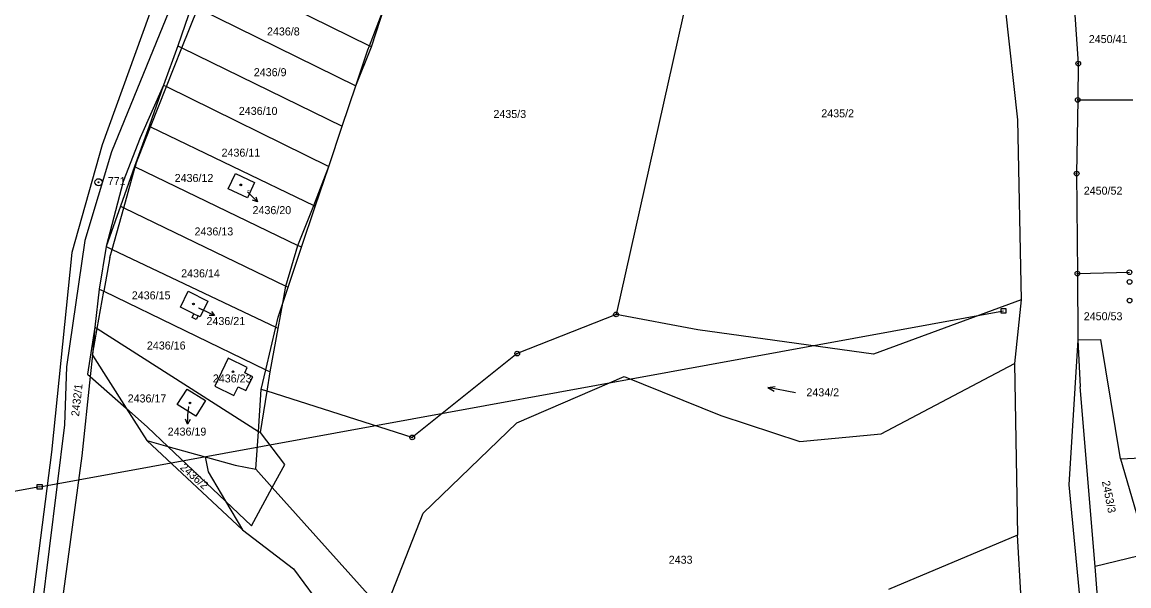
# Model space of a CAD drawing. Extents: x -755819 to -753140, y -1169796 to -1166000.
# Drawn here: x -755416.5 to -755181.4, y -1168464.8 to -1168344.9 of the extents above; entities that cross this region are included whole.
import ezdxf

# ---------------------------------------------------------------- set-up
doc = ezdxf.new("R2010")
doc.units = 0
for name, color, linetype in [('Vrstva 1', 7, 'Continuous'), ('Vrstva 12', 7, 'Continuous'), ('Vrstva 16', 7, 'Continuous'), ('Vrstva 17', 7, 'Continuous'), ('Vrstva 18', 7, 'Continuous'), ('Vrstva 19', 7, 'Continuous'), ('Vrstva 24', 7, 'Continuous'), ('Vrstva 25', 7, 'Continuous'), ('Vrstva 26', 7, 'Continuous'), ('Vrstva 4', 7, 'Continuous'), ('Vrstva 6', 7, 'Continuous')]:
    doc.layers.add(name, color=color, linetype=linetype)

msp = doc.modelspace()

# ---------------------------------------------------------------- linework, layer by layer
at = {"layer": 'Vrstva 1'}
for p, q in [((-755268.84, -1168311.55), (-755290.31, -1168407.08)), ((-755383.42, -1168326.66), (-755399.47, -1168371)), ((-755375.87, -1168333.6), (-755342.67, -1168349.96)), ((-755380.41, -1168341.35), (-755383.43, -1168349.96)), ((-755382.52, -1168350.4), (-755379.17, -1168341.96)), ((-755379.17, -1168341.96), (-755345.58, -1168358.49)), ((-755342.67, -1168349.96), (-755339.41, -1168341.47)), ((-755207.66, -1168341.89), (-755204.99, -1168365.71)), ((-755192.81, -1168343.39), (-755192.11, -1168353.76)), ((-755383.43, -1168349.96), (-755386.44, -1168358.32)), ((-755385.78, -1168358.64), (-755382.52, -1168350.4)), ((-755382.52, -1168350.4), (-755348.46, -1168367.06)), ((-755345.58, -1168358.49), (-755343, -1168350.8)), ((-755343, -1168350.8), (-755342.67, -1168349.96)), ((-755192.11, -1168353.76), (-755192.22, -1168361.46)), ((-755389.17, -1168367.21), (-755385.78, -1168358.64)), ((-755385.78, -1168358.64), (-755351.33, -1168375.61)), ((-755348.46, -1168367.06), (-755345.58, -1168358.49)), ((-755192.22, -1168361.46), (-755192.45, -1168377.14)), ((-755192.22, -1168361.46), (-755180.52, -1168361.47)), ((-755204.99, -1168365.71), (-755204.23, -1168403.95)), ((-755392.3, -1168375.1), (-755389.17, -1168367.21)), ((-755389.17, -1168367.21), (-755354.53, -1168383.92)), ((-755351.33, -1168375.61), (-755348.46, -1168367.06)), ((-755399.47, -1168371), (-755405.93, -1168393.9)), ((-755392.3, -1168375.1), (-755392.47, -1168375.69)), ((-755394.9, -1168384.41), (-755392.47, -1168375.69)), ((-755392.47, -1168375.69), (-755357.89, -1168392.44)), ((-755372.71, -1168380.37), (-755371.17, -1168377.11)), ((-755371.17, -1168377.11), (-755367.09, -1168379.04)), ((-755354.21, -1168384.15), (-755351.33, -1168375.61)), ((-755192.45, -1168377.14), (-755192.3, -1168398.38)), ((-755367.09, -1168379.04), (-755368.63, -1168382.3)), ((-755368.63, -1168382.3), (-755372.71, -1168380.37)), ((-755397.36, -1168393.25), (-755394.9, -1168384.41)), ((-755394.9, -1168384.41), (-755360.45, -1168401.05)), ((-755357.11, -1168392.8), (-755354.21, -1168384.15)), ((-755354.53, -1168383.92), (-755354.21, -1168384.15)), ((-755405.93, -1168393.9), (-755410.26, -1168436.38)), ((-755398.63, -1168392.65), (-755400.08, -1168401.7)), ((-755397.85, -1168395), (-755397.36, -1168393.25)), ((-755397.36, -1168393.25), (-755362.6, -1168409.79)), ((-755359.96, -1168401.29), (-755357.11, -1168392.8)), ((-755357.11, -1168392.8), (-755357.89, -1168392.44)), ((-755397.85, -1168395), (-755399.13, -1168402.16)), ((-755192.3, -1168398.38), (-755181.23, -1168398.1)), ((-755192.3, -1168398.38), (-755192.2, -1168412.5)), ((-755361.11, -1168404.7), (-755359.96, -1168401.29)), ((-755360.45, -1168401.05), (-755359.96, -1168401.29)), ((-755400.08, -1168401.7), (-755401.01, -1168409.76)), ((-755400.54, -1168410.06), (-755399.13, -1168402.16)), ((-755399.13, -1168402.16), (-755364.71, -1168418.82)), ((-755382.84, -1168405.52), (-755381.17, -1168402.14)), ((-755381.17, -1168402.14), (-755377, -1168404.25)), ((-755380, -1168406.93), (-755382.84, -1168405.52)), ((-755377, -1168404.25), (-755378.67, -1168407.59)), ((-755362.1, -1168407.65), (-755361.11, -1168404.7)), ((-755204.23, -1168403.95), (-755235.63, -1168415.51)), ((-755204.23, -1168403.95), (-755205.65, -1168417.51)), ((-755380.38, -1168407.69), (-755380, -1168406.93)), ((-755379.49, -1168408.13), (-755380.38, -1168407.69)), ((-755379.11, -1168407.37), (-755379.49, -1168408.13)), ((-755378.67, -1168407.59), (-755379.11, -1168407.37)), ((-755362.6, -1168409.79), (-755362.1, -1168407.65)), ((-755290.31, -1168407.08), (-755311.3, -1168415.38)), ((-755272.9, -1168410.32), (-755290.31, -1168407.08)), ((-755401.55, -1168415.7), (-755400.54, -1168410.06)), ((-755400.54, -1168410.06), (-755366.28, -1168431.93)), ((-755364.71, -1168418.82), (-755362.6, -1168409.79)), ((-755235.63, -1168415.51), (-755272.9, -1168410.32)), ((-755192.2, -1168412.5), (-755187.3, -1168412.4)), ((-755192.2, -1168412.5), (-755191.7, -1168422.43)), ((-755183.1, -1168437.8), (-755187.3, -1168412.4)), ((-755311.3, -1168415.38), (-755333.6, -1168433.23)), ((-755401.55, -1168415.7), (-755402.03, -1168420.27)), ((-755401.55, -1168415.7), (-755394.35, -1168427.02)), ((-755372.69, -1168416.4), (-755375.54, -1168422.3)), ((-755368.64, -1168418.37), (-755372.69, -1168416.4)), ((-755233.97, -1168432.42), (-755205.65, -1168417.51)), ((-755205.65, -1168417.51), (-755205.02, -1168454.01)), ((-755369.19, -1168419.51), (-755368.64, -1168418.37)), ((-755367.45, -1168420.35), (-755369.19, -1168419.51)), ((-755365.7, -1168423), (-755364.71, -1168418.82)), ((-755402.03, -1168420.27), (-755403.78, -1168437.11)), ((-755375.54, -1168422.3), (-755371.52, -1168424.32)), ((-755371.52, -1168424.32), (-755370.6, -1168422.43)), ((-755370.6, -1168422.43), (-755368.92, -1168423.25)), ((-755368.92, -1168423.25), (-755367.45, -1168420.35)), ((-755311.36, -1168430.11), (-755288.59, -1168420.25)), ((-755288.59, -1168420.25), (-755268.05, -1168428.55)), ((-755188.54, -1168460.68), (-755191.7, -1168422.43)), ((-755383.53, -1168426.22), (-755381.44, -1168422.93)), ((-755381.44, -1168422.93), (-755377.5, -1168425.4)), ((-755366.28, -1168431.93), (-755365.7, -1168423)), ((-755364.43, -1168423.41), (-755365.7, -1168423)), ((-755333.6, -1168433.23), (-755364.43, -1168423.41)), ((-755394.35, -1168427.02), (-755390, -1168433.85)), ((-755379.6, -1168428.72), (-755383.53, -1168426.22)), ((-755377.5, -1168425.4), (-755379.6, -1168428.72)), ((-755268.05, -1168428.55), (-755251.29, -1168434.1)), ((-755331.31, -1168449.35), (-755311.36, -1168430.11)), ((-755390, -1168433.85), (-755385.49, -1168435.12)), ((-755369.68, -1168452.84), (-755390, -1168433.85)), ((-755366.8, -1168440), (-755366.28, -1168431.93)), ((-755251.29, -1168434.1), (-755233.97, -1168432.42)), ((-755410.26, -1168436.38), (-755414.57, -1168470.02)), ((-755385.49, -1168435.12), (-755377.57, -1168437.36)), ((-755403.78, -1168437.11), (-755408.79, -1168473.84)), ((-755377.57, -1168437.36), (-755371.25, -1168439.15)), ((-755377.57, -1168437.36), (-755376.95, -1168440.56)), ((-755183.1, -1168437.8), (-755178.78, -1168437.53)), ((-755376.95, -1168440.56), (-755373.29, -1168446.74)), ((-755371.25, -1168439.15), (-755366.8, -1168440)), ((-755366.8, -1168440), (-755363.33, -1168443.87)), ((-755363.33, -1168443.87), (-755339.53, -1168470.41)), ((-755373.29, -1168446.74), (-755369.68, -1168452.84)), ((-755339.53, -1168470.41), (-755331.31, -1168449.35)), ((-755369.68, -1168452.84), (-755358.84, -1168461.18)), ((-755205.02, -1168454.01), (-755232.39, -1168465.56)), ((-755204.26, -1168467.63), (-755205.02, -1168454.01)), ((-755177.15, -1168457.89), (-755188.54, -1168460.68)), ((-755358.84, -1168461.18), (-755349.39, -1168473.83)), ((-755188.01, -1168467.1), (-755188.54, -1168460.68))]:
    msp.add_line(p, q, dxfattribs=at)
at = {"layer": 'Vrstva 12'}
for q in [(-755207.99, -1168406.32), (-755524.5, -1168463.99)]:
    msp.add_line((-755412.75, -1168443.71), q, dxfattribs=at)
at = {"layer": 'Vrstva 16'}
for p, q in [((-755366.5, -1168383.12), (-755368.6, -1168380.98)), ((-755379.04, -1168405.64), (-755378.3, -1168406)), ((-755375.6, -1168407.3), (-755378.3, -1168406)), ((-755381.12, -1168426.7), (-755381.17, -1168427.39)), ((-755381.37, -1168430.38), (-755381.17, -1168427.39))]:
    msp.add_line(p, q, dxfattribs=at)
for points in [[(-755366.84, -1168382.06), (-755366.5, -1168383.12), (-755367.56, -1168382.76)], [(-755376.28, -1168406.42), (-755375.6, -1168407.3), (-755376.72, -1168407.32)], [(-755380.8, -1168429.42), (-755381.37, -1168430.38), (-755381.8, -1168429.35)]]:
    msp.add_lwpolyline(points, dxfattribs=at)
at = {"layer": 'Vrstva 24'}
for centre, radius in [((-755192.11, -1168353.76), 0.5), ((-755192.11, -1168353.76), 0.1), ((-755192.22, -1168361.46), 0.5), ((-755192.22, -1168361.46), 0.1), ((-755192.45, -1168377.14), 0.5), ((-755192.45, -1168377.14), 0.1), ((-755400.25, -1168378.97), 0.75), ((-755400.25, -1168378.97), 0.1), ((-755192.3, -1168398.38), 0.5), ((-755192.3, -1168398.38), 0.1), ((-755181.23, -1168398.1), 0.5), ((-755181.22, -1168400.16), 0.5), ((-755181.2, -1168404.13), 0.5), ((-755290.31, -1168407.08), 0.5), ((-755290.31, -1168407.08), 0.1), ((-755311.3, -1168415.38), 0.5), ((-755311.3, -1168415.38), 0.1), ((-755333.6, -1168433.23), 0.5), ((-755333.6, -1168433.23), 0.1)]:
    msp.add_circle(centre, radius, dxfattribs=at)
at = {"layer": 'Vrstva 25'}
for points in [[(-755258.08, -1168422.61), (-755256.52, -1168422.41)], [(-755252.2, -1168423.77), (-755258.08, -1168422.61), (-755256.71, -1168423.39)]]:
    msp.add_lwpolyline(points, dxfattribs=at)
for centre in [(-755370.03, -1168379.53), (-755380.08, -1168404.85), (-755371.68, -1168419.26), (-755380.81, -1168425.89)]:
    msp.add_circle(centre, 0.175, dxfattribs=at)
at = {"layer": 'Vrstva 26'}
for points in [[(-755208.49, -1168405.82), (-755207.49, -1168405.82), (-755207.49, -1168406.82), (-755208.49, -1168406.82)], [(-755413.25, -1168443.21), (-755412.25, -1168443.21), (-755412.25, -1168444.21), (-755413.25, -1168444.21)]]:
    msp.add_lwpolyline(points, close=True, dxfattribs=at)
at = {"layer": 'Vrstva 4'}
for p, q in [((-755342.24, -1168350.18), (-755339.41, -1168341.47)), ((-755383.43, -1168349.96), (-755382.52, -1168350.4)), ((-755345.58, -1168358.49), (-755342.24, -1168350.18)), ((-755342.24, -1168350.18), (-755342.67, -1168349.96)), ((-755386.44, -1168358.32), (-755389.48, -1168367.06)), ((-755386.44, -1168358.32), (-755385.78, -1168358.64)), ((-755389.48, -1168367.06), (-755392.57, -1168375.64)), ((-755389.48, -1168367.06), (-755389.17, -1168367.21)), ((-755392.57, -1168375.64), (-755395.57, -1168384.09)), ((-755392.57, -1168375.64), (-755392.47, -1168375.69)), ((-755354.53, -1168383.92), (-755351.33, -1168375.61)), ((-755395.57, -1168384.09), (-755398.63, -1168392.65)), ((-755395.57, -1168384.09), (-755394.9, -1168384.41)), ((-755357.89, -1168392.44), (-755354.53, -1168383.92)), ((-755398.63, -1168392.65), (-755397.36, -1168393.25)), ((-755360.45, -1168401.05), (-755357.89, -1168392.44)), ((-755361.11, -1168404.7), (-755360.45, -1168401.05)), ((-755400.08, -1168401.7), (-755399.13, -1168402.16)), ((-755362.07, -1168410.04), (-755361.11, -1168404.7)), ((-755380, -1168406.93), (-755379.11, -1168407.37)), ((-755401.01, -1168409.76), (-755402.6, -1168419.76)), ((-755401.01, -1168409.76), (-755400.54, -1168410.06)), ((-755363.76, -1168419.28), (-755362.07, -1168410.04)), ((-755362.6, -1168409.79), (-755362.07, -1168410.04)), ((-755402.6, -1168419.76), (-755402.03, -1168420.27)), ((-755364.71, -1168418.82), (-755363.76, -1168419.28)), ((-755364.43, -1168423.41), (-755363.76, -1168419.28)), ((-755402.03, -1168420.27), (-755394.35, -1168427.02)), ((-755365.85, -1168432.2), (-755364.43, -1168423.41)), ((-755394.35, -1168427.02), (-755389.81, -1168431.01)), ((-755389.81, -1168431.01), (-755385.49, -1168435.12)), ((-755366.28, -1168431.93), (-755365.85, -1168432.2)), ((-755360.68, -1168438.97), (-755365.85, -1168432.2)), ((-755385.49, -1168435.12), (-755373.29, -1168446.74)), ((-755363.33, -1168443.87), (-755360.68, -1168438.97)), ((-755367.73, -1168452.04), (-755363.33, -1168443.87)), ((-755373.29, -1168446.74), (-755367.73, -1168452.04))]:
    msp.add_line(p, q, dxfattribs=at)
at = {"layer": 'Vrstva 6'}
for p, q in [((-755385.28, -1168342.71), (-755397.49, -1168372.49)), ((-755386.44, -1168358.32), (-755391.42, -1168369.53)), ((-755391.42, -1168369.53), (-755395.04, -1168378.84)), ((-755397.49, -1168372.49), (-755403.19, -1168391.37)), ((-755395.04, -1168378.84), (-755398.63, -1168392.65)), ((-755403.19, -1168391.37), (-755407.06, -1168418.23)), ((-755401.01, -1168409.76), (-755401.55, -1168415.7)), ((-755192.2, -1168412.5), (-755194.1, -1168443.3)), ((-755407.06, -1168418.23), (-755407.48, -1168430.53)), ((-755407.48, -1168430.53), (-755415.64, -1168496.97)), ((-755183.1, -1168437.8), (-755177.85, -1168455.95)), ((-755194.1, -1168443.3), (-755191.56, -1168470.03))]:
    msp.add_line(p, q, dxfattribs=at)

# ---------------------------------------------------------------- texts
at = {"layer": 'Vrstva 16'}
for s, p in [('2436/20', (-755367.53, -1168385.75)), ('2436/21', (-755377.31, -1168409.33)), ('2436/19', (-755385.56, -1168432.83))]:
    msp.add_text(s, height=1.7, dxfattribs=at).set_placement(p)
at = {"layer": 'Vrstva 17'}
msp.add_text('771', height=1.7, dxfattribs=at).set_placement((-755398.28, -1168379.58))
at = {"layer": 'Vrstva 18'}
for s, p in [('2436/8', (-755364.46, -1168347.77)), ('2450/41', (-755189.87, -1168349.39)), ('2436/9', (-755367.26, -1168356.43)), ('2436/10', (-755370.44, -1168364.66)), ('2435/3', (-755316.35, -1168365.31)), ('2435/2', (-755246.7, -1168365.17)), ('2436/11', (-755374.11, -1168373.53)), ('2436/12', (-755384.07, -1168378.92)), ('2450/52', (-755190.94, -1168381.61)), ('2436/13', (-755379.85, -1168390.28)), ('2436/14', (-755382.69, -1168399.19)), ('2436/15', (-755393.18, -1168403.87)), ('2450/53', (-755190.94, -1168408.31)), ('2436/16', (-755389.97, -1168414.53)), ('2436/17', (-755394.06, -1168425.78)), ('2434/2', (-755249.86, -1168424.48)), ('2433', (-755279.11, -1168460.07))]:
    msp.add_text(s, height=1.7, dxfattribs=at).set_placement(p)
for s, rotation, p in [('2432/1', 83.7091, (-755404.39, -1168428.82)), ('2436/2', 318.4499, (-755383.05, -1168439.8)), ('2453/3', 281.2077, (-755187.09, -1168442.59))]:
    msp.add_text(s, height=1.7, rotation=rotation, dxfattribs=at).set_placement(p)
at = {"layer": 'Vrstva 19'}
for s, height, p in [('2436/20', 0.2, (-755368.73, -1168380.82)), ('2436/21', 0.1, (-755379.32, -1168405.64)), ('2436/23', 1.7, (-755375.96, -1168421.53)), ('2436/19', 0.1, (-755381.39, -1168426.7))]:
    msp.add_text(s, height=height, dxfattribs=at).set_placement(p)

doc.saveas('drawing.dxf')
